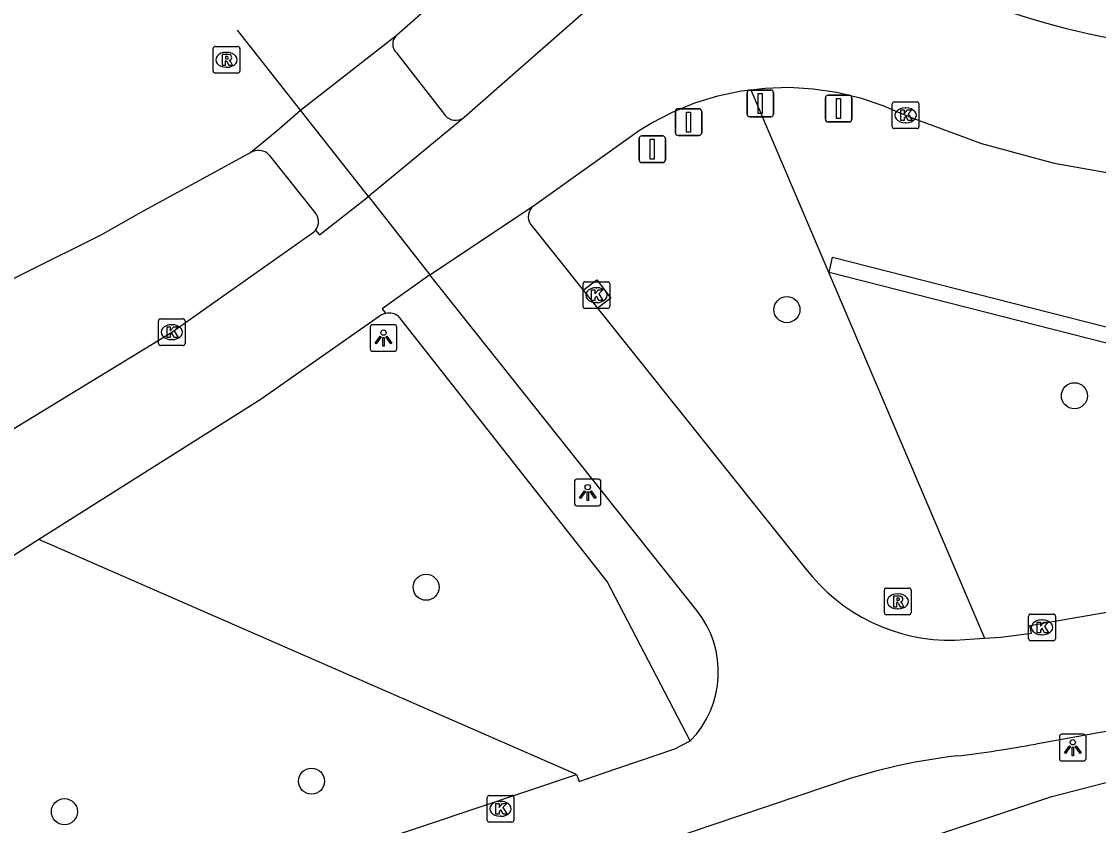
# Model space of a CAD drawing. Extents: x 162082 to 163393, y 388091 to 388632.
# Drawn here: x 162467.69 to 162508.08, y 388584.77 to 388614.92 of the extents above; entities that cross this region are included whole.
import ezdxf

# ---------------------------------------------------------------- set-up
doc = ezdxf.new("R2010")
doc.units = 0
for name, color, linetype in [('IMGEO_Afsluitpaal', 7, 'Continuous'), ('IMGEO_Berm_groen', 7, 'Continuous'), ('IMGEO_Boom', 7, 'Continuous'), ('IMGEO_Fietspad_gesloten', 7, 'Continuous'), ('IMGEO_Haag', 7, 'Continuous'), ('IMGEO_Kolk', 7, 'Continuous'), ('IMGEO_Lichtpunt', 7, 'Continuous'), ('IMGEO_Rijbaan_lokaal_open', 7, 'Continuous'), ('IMGEO_Rijbaan_regionaal_gesloten', 7, 'Continuous'), ('IMGEO_Rioolput', 7, 'Continuous'), ('IMGEO_Voetpad_open', 7, 'Continuous')]:
    doc.layers.add(name, color=color, linetype=linetype)

msp = doc.modelspace()

# ---------------------------------------------------------------- linework, layer by layer
at = {"layer": 'IMGEO_Afsluitpaal'}
for p, q in [((162494.903, 388611.45), (162494.903, 388612.25)), ((162494.903, 388612.25), (162494.903, 388611.45)), ((162495.003, 388612.35), (162495.793, 388612.35)), ((162495.793, 388612.35), (162495.003, 388612.35)), ((162495.893, 388612.25), (162495.893, 388611.45)), ((162495.893, 388611.45), (162495.893, 388612.25)), ((162497.843, 388611.256), (162497.843, 388612.056)), ((162497.843, 388612.056), (162497.843, 388611.256)), ((162497.943, 388612.156), (162498.733, 388612.156)), ((162498.733, 388612.156), (162497.943, 388612.156)), ((162498.833, 388612.056), (162498.833, 388611.256)), ((162498.833, 388611.256), (162498.833, 388612.056)), ((162492.315, 388611.65), (162493.105, 388611.65)), ((162493.105, 388611.65), (162492.315, 388611.65)), ((162492.215, 388610.75), (162492.215, 388611.55)), ((162492.215, 388611.55), (162492.215, 388610.75)), ((162493.205, 388611.55), (162493.205, 388610.75)), ((162493.205, 388610.75), (162493.205, 388611.55)), ((162495.793, 388611.35), (162495.003, 388611.35)), ((162495.003, 388611.35), (162495.793, 388611.35)), ((162498.733, 388611.156), (162497.943, 388611.156)), ((162497.943, 388611.156), (162498.733, 388611.156)), ((162490.851, 388609.73), (162490.851, 388610.53)), ((162490.851, 388610.53), (162490.851, 388609.73)), ((162490.951, 388610.63), (162491.741, 388610.63)), ((162491.741, 388610.63), (162490.951, 388610.63)), ((162491.841, 388610.53), (162491.841, 388609.73)), ((162491.841, 388609.73), (162491.841, 388610.53)), ((162493.105, 388610.65), (162492.315, 388610.65)), ((162492.315, 388610.65), (162493.105, 388610.65)), ((162491.741, 388609.63), (162490.951, 388609.63)), ((162490.951, 388609.63), (162491.741, 388609.63))]:
    msp.add_line(p, q, dxfattribs=at)
for points in [[(162495.323, 388612.225), (162495.473, 388612.225), (162495.473, 388611.475), (162495.323, 388611.475), (162495.323, 388612.225)], [(162498.263, 388612.031), (162498.413, 388612.031), (162498.413, 388611.281), (162498.263, 388611.281), (162498.263, 388612.031)], [(162492.635, 388611.525), (162492.785, 388611.525), (162492.785, 388610.775), (162492.635, 388610.775), (162492.635, 388611.525)], [(162491.271, 388610.505), (162491.421, 388610.505), (162491.421, 388609.755), (162491.271, 388609.755), (162491.271, 388610.505)]]:
    msp.add_lwpolyline(points, dxfattribs=at)
for centre, start, end in [((162495.003, 388612.25), 90, 180), ((162495.003, 388612.25), 90, 180), ((162495.793, 388612.25), 0, 90), ((162495.793, 388612.25), 360, 90), ((162497.943, 388612.056), 90, 180), ((162497.943, 388612.056), 90, 180), ((162498.733, 388612.056), 0, 90), ((162498.733, 388612.056), 360, 90), ((162492.315, 388611.55), 90, 180), ((162492.315, 388611.55), 90, 180), ((162493.105, 388611.55), 0, 90), ((162493.105, 388611.55), 360, 90), ((162495.003, 388611.45), 180, 270), ((162495.003, 388611.45), 180, 270), ((162495.793, 388611.45), 270, 0), ((162495.793, 388611.45), 270, 0), ((162497.943, 388611.256), 180, 270), ((162497.943, 388611.256), 180, 270), ((162498.733, 388611.256), 270, 0), ((162498.733, 388611.256), 270, 0), ((162490.951, 388610.53), 90, 180), ((162490.951, 388610.53), 90, 180), ((162491.741, 388610.53), 0, 90), ((162491.741, 388610.53), 360, 90), ((162492.315, 388610.75), 180, 270), ((162492.315, 388610.75), 180, 270), ((162493.105, 388610.75), 270, 0), ((162493.105, 388610.75), 270, 0), ((162490.951, 388609.73), 180, 270), ((162490.951, 388609.73), 180, 270), ((162491.741, 388609.73), 270, 0), ((162491.741, 388609.73), 270, 0)]:
    msp.add_arc(centre, 0.1, start, end, dxfattribs=at)
at = {"layer": 'IMGEO_Berm_groen'}
for points in [[(162495.048, 388612.364), (162503.81, 388591.793)], [(162488.512, 388586.676), (162468.343, 388595.489)]]:
    msp.add_lwpolyline(points, dxfattribs=at)
at = {"layer": 'IMGEO_Boom'}
for centre in [(162496.398, 388604.116), (162507.179, 388600.886), (162482.867, 388593.704), (162478.569, 388586.431), (162469.302, 388585.286)]:
    msp.add_circle(centre, 0.489, dxfattribs=at)
at = {"layer": 'IMGEO_Fietspad_gesloten'}
for points in [[(162481.754, 388613.745), (162483.551, 388611.438)], [(162480.705, 388608.363), (162478.154, 388611.595)], [(162486.785, 388607.316), (162488.758, 388604.846)], [(162493.015, 388592.836), (162483.005, 388605.417)], [(162489.297, 388604.172), (162497.086, 388594.424)], [(162503.81, 388591.793), (162504.42, 388591.836), (162505.568, 388591.978), (162505.509, 388592.264), (162517.124, 388594.284), (162520.686, 388594.832)], [(162502.7, 388591.715), (162503.81, 388591.793)], [(162519.496, 388590.2), (162516.59, 388589.758), (162512.632, 388589.073), (162509.682, 388588.537), (162505.734, 388587.824)], [(162488.512, 388586.676), (162488.602, 388586.42), (162489.47, 388586.723), (162492.195, 388587.649), (162492.774, 388587.939)], [(162403.893, 388558.518), (162417.299, 388562.993), (162435.489, 388568.8), (162456.446, 388575.59), (162456.343, 388575.895), (162488.512, 388586.676)], [(162497.882, 388586.227), (162488.392, 388583.036), (162457.174, 388572.698), (162436.199, 388565.723), (162407.328, 388556.149), (162358.353, 388539.891), (162249.604, 388503.789), (162247.114, 388502.698)]]:
    msp.add_lwpolyline(points, dxfattribs=at)
for centre, radius, start, end in [((162482.068, 388614.073), 0.454, 134.815, 226.2427), ((162483.983, 388611.753), 0.535, 216.1481, 306.3941), ((162487.212, 388607.603), 0.515, 128.3686, 213.8397), ((162502.563, 388598.602), 6.889, 217.3407, 271.1406), ((162490.128, 388590.524), 3.699, 315.6745, 38.6905), ((162496.728, 388637.405), 50.393, 276.8838, 280.2949), ((162505.196, 388566.087), 21.427, 96.507, 109.9597)]:
    msp.add_arc(centre, radius, start, end, dxfattribs=at)
at = {"layer": 'IMGEO_Haag'}
msp.add_lwpolyline([(162526.299, 388604.576), (162530.63, 388605.748), (162530.787, 388605.169), (162526.443, 388603.993), (162519.011, 388602.325), (162513.773, 388601.987), (162511.571, 388602.04), (162497.981, 388605.513), (162498.108, 388606.084), (162511.653, 388602.639), (162513.761, 388602.587), (162518.925, 388602.921), (162526.299, 388604.576)], dxfattribs=at)
at = {"layer": 'IMGEO_Kolk'}
for p, q in [((162500.35, 388610.979), (162500.35, 388611.831)), ((162500.425, 388611.905), (162501.277, 388611.905)), ((162500.838, 388611.685), (162500.863, 388611.685)), ((162501.351, 388611.831), (162501.351, 388610.979)), ((162501.277, 388610.905), (162500.425, 388610.905)), ((162500.861, 388611.125), (162500.836, 388611.125)), ((162488.827, 388605.159), (162489.679, 388605.159)), ((162488.752, 388604.233), (162488.752, 388605.085)), ((162489.24, 388604.939), (162489.265, 388604.939)), ((162489.753, 388605.085), (162489.753, 388604.233)), ((162489.263, 388604.379), (162489.238, 388604.379)), ((162489.679, 388604.159), (162488.827, 388604.159)), ((162472.829, 388602.845), (162472.829, 388603.697)), ((162472.904, 388603.771), (162473.756, 388603.771)), ((162473.317, 388603.551), (162473.342, 388603.551)), ((162473.83, 388603.697), (162473.83, 388602.845)), ((162473.756, 388602.771), (162472.904, 388602.771)), ((162473.34, 388602.991), (162473.315, 388602.991)), ((162505.539, 388592.699), (162506.391, 388592.699)), ((162505.464, 388591.773), (162505.464, 388592.625)), ((162505.952, 388592.479), (162505.977, 388592.479)), ((162506.465, 388592.625), (162506.465, 388591.773)), ((162505.975, 388591.919), (162505.95, 388591.919)), ((162506.391, 388591.699), (162505.539, 388591.699)), ((162485.158, 388584.968), (162485.158, 388585.82)), ((162485.233, 388585.894), (162486.085, 388585.894)), ((162486.159, 388585.82), (162486.159, 388584.968)), ((162485.646, 388585.674), (162485.671, 388585.674)), ((162485.669, 388585.114), (162485.644, 388585.114)), ((162486.085, 388584.894), (162485.233, 388584.894))]:
    msp.add_line(p, q, dxfattribs=at)
for points in [[(162500.35, 388610.979), (162500.35, 388611.831)], [(162500.425, 388611.905), (162501.277, 388611.905)], [(162501.351, 388611.831), (162501.351, 388610.979)], [(162500.671, 388611.605), (162500.794, 388611.605), (162500.794, 388611.454), (162500.924, 388611.605), (162501.088, 388611.605), (162500.942, 388611.454), (162501.095, 388611.205), (162500.943, 388611.205), (162500.858, 388611.369), (162500.794, 388611.302), (162500.794, 388611.205), (162500.671, 388611.205), (162500.671, 388611.605)], [(162501.277, 388610.905), (162500.425, 388610.905)], [(162488.827, 388605.159), (162489.679, 388605.159)], [(162488.752, 388604.233), (162488.752, 388605.085)], [(162489.073, 388604.859), (162489.196, 388604.859), (162489.196, 388604.708), (162489.326, 388604.859), (162489.49, 388604.859), (162489.344, 388604.708), (162489.497, 388604.459), (162489.345, 388604.459), (162489.26, 388604.623), (162489.196, 388604.556), (162489.196, 388604.459), (162489.073, 388604.459), (162489.073, 388604.859)], [(162489.753, 388605.085), (162489.753, 388604.233)], [(162489.679, 388604.159), (162488.827, 388604.159)], [(162472.829, 388602.845), (162472.829, 388603.697)], [(162472.904, 388603.771), (162473.756, 388603.771)], [(162473.83, 388603.697), (162473.83, 388602.845)], [(162473.15, 388603.471), (162473.273, 388603.471), (162473.273, 388603.32), (162473.403, 388603.471), (162473.567, 388603.471), (162473.421, 388603.32), (162473.574, 388603.071), (162473.422, 388603.071), (162473.337, 388603.235), (162473.273, 388603.168), (162473.273, 388603.071), (162473.15, 388603.071), (162473.15, 388603.471)], [(162473.756, 388602.771), (162472.904, 388602.771)], [(162505.539, 388592.699), (162506.391, 388592.699)], [(162505.464, 388591.773), (162505.464, 388592.625)], [(162505.785, 388592.399), (162505.908, 388592.399), (162505.908, 388592.248), (162506.038, 388592.399), (162506.202, 388592.399), (162506.056, 388592.248), (162506.209, 388591.999), (162506.057, 388591.999), (162505.972, 388592.163), (162505.908, 388592.096), (162505.908, 388591.999), (162505.785, 388591.999), (162505.785, 388592.399)], [(162506.465, 388592.625), (162506.465, 388591.773)], [(162506.391, 388591.699), (162505.539, 388591.699)], [(162485.158, 388584.968), (162485.158, 388585.82)], [(162485.233, 388585.894), (162486.085, 388585.894)], [(162486.159, 388585.82), (162486.159, 388584.968)], [(162485.479, 388585.594), (162485.602, 388585.594), (162485.602, 388585.443), (162485.732, 388585.594), (162485.896, 388585.594), (162485.75, 388585.443), (162485.903, 388585.194), (162485.751, 388585.194), (162485.666, 388585.358), (162485.602, 388585.291), (162485.602, 388585.194), (162485.479, 388585.194), (162485.479, 388585.594)], [(162486.085, 388584.894), (162485.233, 388584.894)]]:
    msp.add_lwpolyline(points, dxfattribs=at)
for centre, start, end in [((162500.427, 388611.829), 91.552, 178.448), ((162500.427, 388611.829), 91.552, 178.448), ((162501.275, 388611.829), 1.552, 88.448), ((162501.275, 388611.829), 1.552, 88.448), ((162500.427, 388610.981), 181.552, 268.448), ((162500.427, 388610.981), 181.552, 268.448), ((162501.275, 388610.981), 271.552, 358.448), ((162501.275, 388610.981), 271.552, 358.448), ((162488.829, 388605.083), 91.552, 178.448), ((162488.829, 388605.083), 91.552, 178.448), ((162489.677, 388605.083), 1.552, 88.448), ((162489.677, 388605.083), 1.552, 88.448), ((162488.829, 388604.235), 181.552, 268.448), ((162488.829, 388604.235), 181.552, 268.448), ((162489.677, 388604.235), 271.552, 358.448), ((162489.677, 388604.235), 271.552, 358.448), ((162472.906, 388603.695), 91.552, 178.448), ((162472.906, 388603.695), 91.552, 178.448), ((162473.754, 388603.695), 1.552, 88.448), ((162473.754, 388603.695), 1.552, 88.448), ((162472.906, 388602.847), 181.552, 268.448), ((162472.906, 388602.847), 181.552, 268.448), ((162473.754, 388602.847), 271.552, 358.448), ((162473.754, 388602.847), 271.552, 358.448), ((162505.541, 388592.623), 91.552, 178.448), ((162505.541, 388592.623), 91.552, 178.448), ((162506.389, 388592.623), 1.552, 88.448), ((162506.389, 388592.623), 1.552, 88.448), ((162505.541, 388591.775), 181.552, 268.448), ((162505.541, 388591.775), 181.552, 268.448), ((162506.389, 388591.775), 271.552, 358.448), ((162506.389, 388591.775), 271.552, 358.448), ((162485.235, 388585.818), 91.552, 178.448), ((162485.235, 388585.818), 91.552, 178.448), ((162486.083, 388585.818), 1.552, 88.448), ((162486.083, 388585.818), 1.552, 88.448), ((162485.235, 388584.97), 181.552, 268.448), ((162485.235, 388584.97), 181.552, 268.448), ((162486.083, 388584.97), 271.552, 358.448), ((162486.083, 388584.97), 271.552, 358.448)]:
    msp.add_arc(centre, 0.0765, start, end, dxfattribs=at)
for centre, major_axis, ratio, start_param, end_param in [((162500.837, 388611.405), (-0.387, 0.002), 0.722429, 4.712389, 7.853982), ((162500.862, 388611.405), (-0.39, 0.002), 0.717154, 1.570796, 4.712389), ((162489.239, 388604.659), (-0.387, 0.002), 0.722429, 4.712389, 7.853982), ((162489.264, 388604.659), (-0.39, 0.002), 0.717154, 1.570796, 4.712389), ((162473.316, 388603.271), (-0.387, 0.002), 0.722429, 4.712389, 7.853982), ((162473.341, 388603.271), (-0.39, 0.002), 0.717154, 1.570796, 4.712389), ((162505.951, 388592.199), (-0.387, 0.002), 0.722429, 4.712389, 7.853982), ((162505.976, 388592.199), (-0.39, 0.002), 0.717154, 1.570796, 4.712389), ((162485.645, 388585.394), (-0.387, 0.002), 0.722429, 4.712389, 7.853982), ((162485.67, 388585.394), (-0.39, 0.002), 0.717154, 1.570796, 4.712389)]:
    msp.add_ellipse(centre, major_axis=major_axis, ratio=ratio, start_param=start_param, end_param=end_param, dxfattribs=at)
at = {"layer": 'IMGEO_Lichtpunt'}
for p, q in [((162481.674, 388603.55), (162480.866, 388603.55)), ((162481.674, 388603.55), (162480.866, 388603.55)), ((162480.772, 388603.455), (162480.772, 388602.648)), ((162480.772, 388603.455), (162480.772, 388602.648)), ((162481.768, 388602.648), (162481.768, 388603.455)), ((162481.768, 388602.648), (162481.768, 388603.455)), ((162480.866, 388602.554), (162481.674, 388602.554)), ((162480.866, 388602.554), (162481.674, 388602.554)), ((162488.428, 388597.661), (162488.428, 388596.854)), ((162488.428, 388597.661), (162488.428, 388596.854)), ((162489.33, 388597.756), (162488.522, 388597.756)), ((162489.33, 388597.756), (162488.522, 388597.756)), ((162489.424, 388596.854), (162489.424, 388597.661)), ((162489.424, 388596.854), (162489.424, 388597.661)), ((162488.522, 388596.76), (162489.33, 388596.76)), ((162488.522, 388596.76), (162489.33, 388596.76)), ((162507.522, 388588.188), (162506.714, 388588.188)), ((162507.522, 388588.188), (162506.714, 388588.188)), ((162506.62, 388588.093), (162506.62, 388587.286)), ((162506.62, 388588.093), (162506.62, 388587.286)), ((162507.616, 388587.286), (162507.616, 388588.093)), ((162507.616, 388587.286), (162507.616, 388588.093)), ((162506.714, 388587.192), (162507.522, 388587.192)), ((162506.714, 388587.192), (162507.522, 388587.192))]:
    msp.add_line(p, q, dxfattribs=at)
for points in [[(162481.146, 388603.119), (162481.185, 388603.091), (162480.997, 388602.829), (162480.959, 388602.856), (162481.146, 388603.119)], [(162481.248, 388603.071), (162481.295, 388603.071), (162481.295, 388602.749), (162481.248, 388602.749), (162481.248, 388603.071)], [(162481.358, 388603.091), (162481.396, 388603.118), (162481.583, 388602.856), (162481.544, 388602.828), (162481.358, 388603.091)], [(162488.802, 388597.325), (162488.841, 388597.297), (162488.653, 388597.035), (162488.615, 388597.062), (162488.802, 388597.325)], [(162488.904, 388597.277), (162488.951, 388597.277), (162488.951, 388596.955), (162488.904, 388596.955), (162488.904, 388597.277)], [(162489.014, 388597.297), (162489.052, 388597.324), (162489.239, 388597.062), (162489.2, 388597.034), (162489.014, 388597.297)], [(162506.994, 388587.757), (162507.033, 388587.729), (162506.845, 388587.467), (162506.807, 388587.494), (162506.994, 388587.757)], [(162507.096, 388587.709), (162507.143, 388587.709), (162507.143, 388587.387), (162507.096, 388587.387), (162507.096, 388587.709)], [(162507.206, 388587.729), (162507.244, 388587.756), (162507.431, 388587.494), (162507.392, 388587.466), (162507.206, 388587.729)]]:
    msp.add_lwpolyline(points, dxfattribs=at)
for centre in [(162481.271, 388603.253), (162488.927, 388597.459), (162507.119, 388587.891)]:
    msp.add_circle(centre, 0.0994, dxfattribs=at)
for centre, start, end in [((162480.866, 388603.455), 90, 180), ((162480.866, 388603.455), 90, 180), ((162481.674, 388603.455), 0, 90), ((162481.674, 388603.455), 0, 90), ((162480.866, 388602.648), 180, 270), ((162480.866, 388602.648), 180, 270), ((162481.674, 388602.648), 270, 0), ((162481.674, 388602.648), 270, 360), ((162488.522, 388597.661), 90, 180), ((162488.522, 388597.661), 90, 180), ((162489.33, 388597.661), 0, 90), ((162489.33, 388597.661), 0, 90), ((162488.522, 388596.854), 180, 270), ((162488.522, 388596.854), 180, 270), ((162489.33, 388596.854), 270, 0), ((162489.33, 388596.854), 270, 360), ((162506.714, 388588.093), 90, 180), ((162506.714, 388588.093), 90, 180), ((162507.522, 388588.093), 0, 90), ((162507.522, 388588.093), 0, 90), ((162506.714, 388587.286), 180, 270), ((162506.714, 388587.286), 180, 270), ((162507.522, 388587.286), 270, 0), ((162507.522, 388587.286), 270, 360)]:
    msp.add_arc(centre, 0.0946, start, end, dxfattribs=at)
at = {"layer": 'IMGEO_Rijbaan_lokaal_open'}
for points in [[(162488.758, 388604.846), (162489.268, 388605.232), (162489.791, 388604.545), (162489.297, 388604.172)], [(162488.758, 388604.846), (162489.297, 388604.172)]]:
    msp.add_lwpolyline(points, dxfattribs=at)
at = {"layer": 'IMGEO_Rijbaan_regionaal_gesloten'}
for points in [[(162481.748, 388614.395), (162486.12, 388618.256)], [(162488.768, 388615.248), (162484.3, 388611.323)], [(162478.154, 388611.595), (162475.796, 388614.595)], [(162478.154, 388611.595), (162481.748, 388614.395)], [(162495.048, 388612.364), (162495.581, 388612.428), (162496.482, 388612.455), (162497.381, 388612.402), (162498.272, 388612.268), (162499.147, 388612.056), (162500, 388611.766), (162500.638, 388611.491), (162500.852, 388611.406), (162501.057, 388611.319), (162503.699, 388610.346), (162506.417, 388609.613), (162509.189, 388609.125), (162511.994, 388608.887), (162514.81, 388608.901), (162517.612, 388609.166), (162520.38, 388609.68), (162522.584, 388610.278), (162524.452, 388610.988), (162526.799, 388611.851)], [(162486.893, 388608.006), (162490.864, 388610.841), (162491.311, 388611.114), (162492.111, 388611.528), (162492.945, 388611.869), (162493.806, 388612.134), (162494.687, 388612.321), (162495.048, 388612.364)], [(162476.281, 388610.005), (162477.278, 388610.834), (162478.154, 388611.595)], [(162484.3, 388611.323), (162480.705, 388608.363)], [(162461.385, 388602.688), (162462.589, 388603.085), (162465.066, 388604.138), (162470.676, 388606.917), (162472.18, 388607.773), (162476.281, 388610.005)], [(162478.72, 388607.096), (162478.874, 388606.919), (162480.705, 388608.363)], [(162480.705, 388608.363), (162483.005, 388605.417)], [(162483.005, 388605.417), (162486.893, 388608.006)], [(162464.345, 388597.791), (162473.33, 388603.27), (162478.645, 388607.019)], [(162483.005, 388605.417), (162481.214, 388604.147), (162481.355, 388603.974)], [(162481.2, 388603.923), (162476.642, 388600.729), (162468.343, 388595.489)], [(162468.343, 388595.489), (162466.492, 388594.32), (162459.845, 388590.577), (162444.712, 388582.862), (162434.893, 388577.8)]]:
    msp.add_lwpolyline(points, dxfattribs=at)
for centre, radius, start, end in [((162513.446, 388640.818), 26.97, 240.0944, 269.8868), ((162478.317, 388607.414), 0.514, 309.7479, 321.7597), ((162481.459, 388603.396), 0.587, 100.2294, 116.1964)]:
    msp.add_arc(centre, radius, start, end, dxfattribs=at)
at = {"layer": 'IMGEO_Rioolput'}
for p, q in [((162474.88, 388613.06), (162474.88, 388613.912)), ((162474.955, 388613.986), (162475.807, 388613.986)), ((162475.368, 388613.766), (162475.393, 388613.766)), ((162475.881, 388613.912), (162475.881, 388613.06)), ((162475.807, 388612.986), (162474.955, 388612.986)), ((162475.391, 388613.206), (162475.366, 388613.206)), ((162500.053, 388592.748), (162500.053, 388593.6)), ((162500.128, 388593.674), (162500.98, 388593.674)), ((162500.541, 388593.454), (162500.566, 388593.454)), ((162501.054, 388593.6), (162501.054, 388592.748)), ((162500.98, 388592.674), (162500.128, 388592.674)), ((162500.564, 388592.894), (162500.539, 388592.894))]:
    msp.add_line(p, q, dxfattribs=at)
for points in [[(162474.88, 388613.06), (162474.88, 388613.912)], [(162474.955, 388613.986), (162475.807, 388613.986)], [(162475.469, 388613.684), (162475.217, 388613.686), (162475.217, 388613.286)], [(162475.881, 388613.912), (162475.881, 388613.06)], [(162475.217, 388613.286), (162475.341, 388613.286), (162475.341, 388613.448), (162475.352, 388613.448)], [(162475.395, 388613.605), (162475.341, 388613.605), (162475.341, 388613.524)], [(162475.341, 388613.524), (162475.393, 388613.524)], [(162475.399, 388613.419), (162475.47, 388613.286), (162475.61, 388613.286), (162475.545, 388613.412)], [(162475.807, 388612.986), (162474.955, 388612.986)], [(162500.053, 388592.748), (162500.053, 388593.6)], [(162500.128, 388593.674), (162500.98, 388593.674)], [(162501.054, 388593.6), (162501.054, 388592.748)], [(162500.642, 388593.372), (162500.39, 388593.374), (162500.39, 388592.974)], [(162500.39, 388592.974), (162500.514, 388592.974), (162500.514, 388593.136), (162500.525, 388593.136)], [(162500.568, 388593.293), (162500.514, 388593.293), (162500.514, 388593.212)], [(162500.514, 388593.212), (162500.566, 388593.212)], [(162500.572, 388593.107), (162500.643, 388592.974), (162500.783, 388592.974), (162500.718, 388593.1)], [(162500.98, 388592.674), (162500.128, 388592.674)]]:
    msp.add_lwpolyline(points, dxfattribs=at)
for centre, radius, start, end in [((162474.957, 388613.91), 0.0765, 91.552, 178.448), ((162474.957, 388613.91), 0.0765, 91.552, 178.448), ((162475.468, 388613.574), 0.109, 350.3612, 89.416), ((162475.805, 388613.91), 0.0765, 1.552, 88.448), ((162475.805, 388613.91), 0.0765, 1.552, 88.448), ((162475.351, 388613.395), 0.0533, 26.0293, 88.6989), ((162475.377, 388613.713), 0.19, 274.7715, 282.9687), ((162475.401, 388613.509), 0.0964, 77.0061, 93.1865), ((162475.415, 388613.566), 0.0378, 276.6634, 79.6772), ((162475.466, 388613.574), 0.112, 277.5842, 350.9817), ((162475.45, 388613.359), 0.108, 29.5134, 73.7905), ((162474.957, 388613.062), 0.0765, 181.552, 268.448), ((162474.957, 388613.062), 0.0765, 181.552, 268.448), ((162475.805, 388613.062), 0.0765, 271.552, 358.448), ((162475.805, 388613.062), 0.0765, 271.552, 358.448), ((162500.13, 388593.598), 0.0765, 91.552, 178.448), ((162500.13, 388593.598), 0.0765, 91.552, 178.448), ((162500.978, 388593.598), 0.0765, 1.552, 88.448), ((162500.978, 388593.598), 0.0765, 1.552, 88.448), ((162500.524, 388593.083), 0.0533, 26.0293, 88.6989), ((162500.55, 388593.401), 0.19, 274.7715, 282.9687), ((162500.574, 388593.197), 0.0964, 77.0061, 93.1865), ((162500.588, 388593.254), 0.0378, 276.6634, 79.6772), ((162500.641, 388593.262), 0.109, 350.3612, 89.416), ((162500.639, 388593.262), 0.112, 277.5842, 350.9817), ((162500.623, 388593.047), 0.108, 29.5134, 73.7905), ((162500.13, 388592.75), 0.0765, 181.552, 268.448), ((162500.13, 388592.75), 0.0765, 181.552, 268.448), ((162500.978, 388592.75), 0.0765, 271.552, 358.448), ((162500.978, 388592.75), 0.0765, 271.552, 358.448)]:
    msp.add_arc(centre, radius, start, end, dxfattribs=at)
for centre, major_axis, ratio, start_param, end_param in [((162475.367, 388613.486), (-0.387, 0.002), 0.722429, 4.712389, 7.853982), ((162475.392, 388613.486), (-0.39, 0.002), 0.717154, 1.570796, 4.712389), ((162500.54, 388593.174), (-0.387, 0.002), 0.722429, 4.712389, 7.853982), ((162500.565, 388593.174), (-0.39, 0.002), 0.717154, 1.570796, 4.712389)]:
    msp.add_ellipse(centre, major_axis=major_axis, ratio=ratio, start_param=start_param, end_param=end_param, dxfattribs=at)
at = {"layer": 'IMGEO_Voetpad_open'}
for points in [[(162476.98, 388609.914), (162478.7, 388607.761)], [(162492.774, 388587.939), (162489.655, 388593.919), (162481.836, 388603.865)], [(162273.962, 388506.386), (162273.308, 388508.352), (162359.569, 388536.999), (162408.33, 388553.192), (162500, 388583.748), (162506.331, 388585.858), (162508.323, 388586.366), (162515.7, 388587.719), (162520.573, 388588.069), (162528.682, 388581.286)]]:
    msp.add_lwpolyline(points, dxfattribs=at)
for centre, radius, start, end in [((162476.575, 388609.537), 0.553, 42.9911, 122.1741), ((162478.316, 388607.417), 0.516, 321.5905, 41.8549), ((162481.47, 388603.367), 0.618, 53.7131, 100.7505)]:
    msp.add_arc(centre, radius, start, end, dxfattribs=at)

doc.saveas('drawing.dxf')
